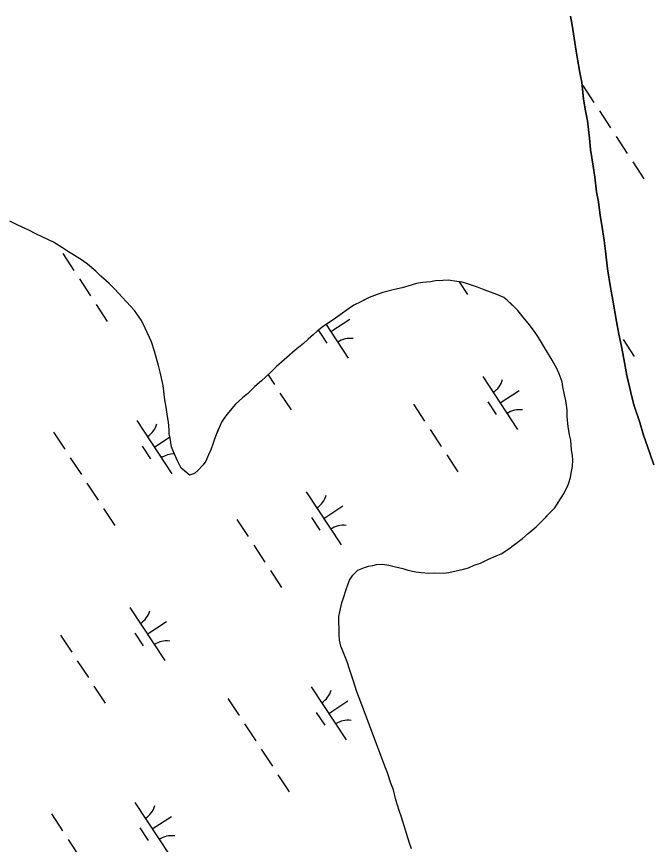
# Model space of a CAD drawing. Extents: x 3945642 to 3966284, y 206476 to 228921.
# Drawn here: x 3953528 to 3954029, y 222689 to 223342 of the extents above; entities that cross this region are included whole.
import ezdxf

# ---------------------------------------------------------------- set-up
doc = ezdxf.new("R2010")
doc.units = 0
doc.layers.add('V-TOPO-SHOR', color=7, linetype='Continuous')
doc.layers.add('V-WETL-SWMP', color=7, linetype='Continuous')

msp = doc.modelspace()

# ---------------------------------------------------------------- linework, layer by layer
at = {"layer": 'V-TOPO-SHOR'}
for points in [[(3953964.9, 223341.89), (3953966.26, 223334.66), (3953967.63, 223324.46), (3953969.34, 223314.27), (3953970.36, 223308.02), (3953972.07, 223297.5), (3953973.76, 223289.61), (3953975.15, 223276.78), (3953976.52, 223268.56), (3953978.22, 223259.36), (3953979.95, 223245.54), (3953980.66, 223236.66), (3953982.71, 223223.51), (3953984.08, 223214.96), (3953985.46, 223203.45), (3953986.82, 223195.55), (3953988.2, 223184.7), (3953989.56, 223177.14), (3953991.28, 223164.97), (3953992.32, 223156.42), (3953994.04, 223142.6), (3953996.44, 223127.81), (3953998.14, 223117.94), (3954001.2, 223101.17), (3954002.91, 223090.98), (3954004.94, 223081.45), (3954006.97, 223071.59), (3954009.35, 223058.43), (3954012.39, 223044.96), (3954014.75, 223035.43), (3954019.44, 223021.3), (3954022.46, 223011.45), (3954027.48, 222997.32), (3954030.5, 222988.12)], [(3953741.12, 223072.57), (3953736.86, 223068.92), (3953732.93, 223065.61), (3953729.33, 223061.96), (3953724.42, 223057.33), (3953721.15, 223054.35), (3953715.9, 223049.71), (3953710.01, 223044.08), (3953706.08, 223040.76), (3953700.52, 223035.79), (3953697.58, 223032.49), (3953693.98, 223027.86), (3953692.02, 223025.54), (3953689.41, 223021.58), (3953688.11, 223018.61), (3953686.49, 223014.97), (3953684.22, 223009.04), (3953682.92, 223005.08), (3953680.98, 222999.8), (3953679.36, 222995.84), (3953677.08, 222990.89), (3953675.13, 222987.92), (3953670.87, 222983.61), (3953668.25, 222981.3), (3953664.31, 222979.96), (3953660.34, 222983.22), (3953657.7, 222985.51), (3953654.7, 222991.09), (3953651.7, 222998.31), (3953650.03, 223002.25), (3953649, 223009.16), (3953648.32, 223012.45), (3953648.3, 223015.74), (3953647.61, 223021.66), (3953646.92, 223026.26), (3953645.89, 223033.5), (3953644.87, 223039.42), (3953643.49, 223050.6), (3953641.12, 223061.12), (3953640.11, 223065.39), (3953636.75, 223077.55), (3953634.4, 223085.11), (3953629.4, 223095.94), (3953626.4, 223101.84), (3953620.76, 223109.71), (3953614.47, 223116.59), (3953611.16, 223120.19), (3953605.52, 223126.41), (3953600.89, 223130.99), (3953594.27, 223136.87), (3953590.3, 223140.8), (3953583.68, 223146.36), (3953579.72, 223149.29), (3953571.46, 223154.51), (3953568.81, 223156.14), (3953564.19, 223159.08), (3953556.92, 223163.65), (3953548.67, 223167.54), (3953543.06, 223170.15), (3953537.45, 223173.07), (3953528.87, 223176.97), (3953522.59, 223180.23)], [(3953793.14, 222901.06), (3953797.06, 222905.03), (3953802.32, 222907.04), (3953805.6, 222908.05), (3953808.89, 222908.72), (3953811.85, 222909.4), (3953816.46, 222909.76), (3953821.4, 222908.8), (3953825.68, 222907.83), (3953832.6, 222906.23), (3953836.56, 222904.94), (3953842.82, 222903.66), (3953847.1, 222903.02), (3953853.03, 222902.73), (3953857.31, 222902.75), (3953864.55, 222902.47), (3953868.83, 222903.15), (3953874.75, 222904.5), (3953880.33, 222905.85), (3953884.27, 222906.86), (3953888.87, 222908.86), (3953893.8, 222910.54), (3953900.03, 222913.54), (3953906.27, 222916.21), (3953910.21, 222917.88), (3953916.11, 222921.86), (3953920.7, 222925.18), (3953926.93, 222929.82), (3953931.51, 222933.8), (3953937.73, 222939.1), (3953940.68, 222942.08), (3953945.26, 222946.72), (3953947.55, 222949.04), (3953950.17, 222951.68), (3953952.46, 222954), (3953957.02, 222961.27), (3953959.31, 222964.9), (3953962.56, 222970.85), (3953963.53, 222973.81), (3953964.82, 222978.1), (3953965.46, 222981.4), (3953966.42, 222986.67), (3953966.72, 222991.93), (3953966.37, 222995.22), (3953965.68, 223000.16), (3953965.33, 223003.45), (3953964.98, 223007.4), (3953963.97, 223011.67), (3953962.94, 223018.24), (3953962.24, 223025.81), (3953962.21, 223031.4), (3953961.18, 223038.64), (3953960.17, 223043.24), (3953958.81, 223049.49), (3953958.13, 223053.43), (3953955.79, 223059.67), (3953954.12, 223063.94), (3953950.46, 223070.5), (3953945.81, 223078.05), (3953942.81, 223083.3), (3953939.49, 223088.54), (3953936.5, 223093.13), (3953931.53, 223099.69), (3953928.54, 223103.29), (3953923.24, 223109.84), (3953918.6, 223114.42), (3953914.96, 223118.02), (3953912.32, 223119.98), (3953906.71, 223122.25), (3953901.76, 223124.2), (3953896.81, 223126.14), (3953891.53, 223128.08), (3953883.62, 223130.67), (3953879.33, 223131.96), (3953875.05, 223132.6), (3953868.46, 223133.55), (3953864.18, 223133.52), (3953858.26, 223133.16), (3953854.32, 223132.47), (3953848.07, 223131.78), (3953843.46, 223131.1), (3953839.19, 223129.75), (3953831.96, 223127.74), (3953826.05, 223126.39), (3953816.84, 223124.03), (3953812.25, 223122.36), (3953806.01, 223120.01), (3953802.73, 223118.35), (3953799.44, 223116.68), (3953793.86, 223114.02), (3953789.6, 223111.03), (3953783.05, 223106.39), (3953779.44, 223103.73), (3953773.54, 223099.75), (3953769.93, 223097.42), (3953765.02, 223093.44), (3953762.07, 223090.79), (3953757.81, 223087.15), (3953754.21, 223083.83), (3953747.66, 223078.53), (3953741.12, 223072.57)], [(3953839.5, 222685.09), (3953837.82, 222689.69), (3953831.45, 222710.06), (3953829.77, 222715.32), (3953827.09, 222723.86), (3953825.07, 222731.74), (3953823.07, 222737), (3953820.38, 222745.21), (3953818.38, 222750.46), (3953803, 222791.19), (3953800.32, 222798.74), (3953795.98, 222809.91), (3953793.63, 222817.46), (3953790.61, 222826.99), (3953788.6, 222832.57), (3953785.59, 222840.46), (3953783.59, 222845.05), (3953782.58, 222849.65), (3953782.23, 222853.93), (3953782.14, 222868.41), (3953782.77, 222872.04), (3953784.38, 222879.29), (3953786, 222883.9), (3953787.94, 222889.84), (3953789.23, 222893.47), (3953790.53, 222897.1), (3953793.14, 222901.06)]]:
    msp.add_lwpolyline(points, dxfattribs=at)
at = {"layer": 'V-WETL-SWMP'}
for p, q in [((3953974.46, 223287.21), (3953983.23, 223273.82)), ((3953987.62, 223267.13), (3953996.38, 223253.75)), ((3954000.77, 223247.06), (3954009.54, 223233.67)), ((3954013.92, 223226.98), (3954022.69, 223213.6)), ((3953528.87, 223176.97), (3953522.59, 223180.23)), ((3953537.45, 223173.07), (3953528.87, 223176.97)), ((3953543.06, 223170.15), (3953537.45, 223173.07)), ((3953548.67, 223167.55), (3953543.06, 223170.15)), ((3953556.92, 223163.64), (3953548.67, 223167.55)), ((3953564.19, 223159.08), (3953556.92, 223163.64)), ((3953568.81, 223156.14), (3953564.19, 223159.08)), ((3953564.21, 223154.73), (3953572.98, 223141.35)), ((3953571.46, 223154.51), (3953568.81, 223156.14)), ((3953579.72, 223149.3), (3953571.46, 223154.51)), ((3953583.68, 223146.36), (3953579.72, 223149.3)), ((3953590.3, 223140.8), (3953583.68, 223146.36)), ((3953594.27, 223136.87), (3953590.3, 223140.8)), ((3953577.37, 223134.66), (3953586.13, 223121.27)), ((3953600.89, 223130.99), (3953594.27, 223136.87)), ((3953848.07, 223131.78), (3953843.46, 223131.1)), ((3953854.32, 223132.48), (3953848.07, 223131.78)), ((3953858.26, 223133.16), (3953854.32, 223132.48)), ((3953864.18, 223133.52), (3953858.26, 223133.16)), ((3953868.46, 223133.55), (3953864.18, 223133.52)), ((3953875.05, 223132.6), (3953868.46, 223133.55)), ((3953879.33, 223131.96), (3953875.05, 223132.6)), ((3953877.1, 223132.29), (3953883.55, 223122.45)), ((3953883.62, 223130.67), (3953879.33, 223131.96)), ((3953605.52, 223126.41), (3953600.89, 223130.99)), ((3953611.16, 223120.19), (3953605.52, 223126.41)), ((3953826.05, 223126.39), (3953816.84, 223124.03)), ((3953831.96, 223127.74), (3953826.05, 223126.39)), ((3953839.19, 223129.75), (3953831.96, 223127.74)), ((3953843.46, 223131.1), (3953839.19, 223129.75)), ((3953891.53, 223128.09), (3953883.62, 223130.67)), ((3953896.81, 223126.14), (3953891.53, 223128.09)), ((3953906.71, 223122.25), (3953896.81, 223126.14)), ((3953614.47, 223116.59), (3953611.16, 223120.19)), ((3953806.01, 223120.01), (3953799.44, 223116.68)), ((3953812.25, 223122.35), (3953806.01, 223120.01)), ((3953816.84, 223124.03), (3953812.25, 223122.35)), ((3953912.32, 223119.98), (3953906.71, 223122.25)), ((3953914.96, 223118.02), (3953912.32, 223119.98)), ((3953590.52, 223114.58), (3953599.29, 223101.2)), ((3953620.76, 223109.71), (3953614.47, 223116.59)), ((3953793.86, 223114.02), (3953789.6, 223111.03)), ((3953799.44, 223116.68), (3953793.86, 223114.02)), ((3953923.24, 223109.84), (3953914.96, 223118.02)), ((3953626.4, 223101.84), (3953620.76, 223109.71)), ((3953783.05, 223106.38), (3953779.44, 223103.73)), ((3953789.6, 223111.03), (3953783.05, 223106.38)), ((3953928.54, 223103.29), (3953923.24, 223109.84)), ((3953629.4, 223095.94), (3953626.4, 223101.84)), ((3953773.54, 223099.75), (3953769.93, 223097.42)), ((3953779.44, 223103.73), (3953773.54, 223099.75)), ((3953775.68, 223093.12), (3953790.74, 223102.98)), ((3953931.53, 223099.69), (3953928.54, 223103.29)), ((3953936.5, 223093.13), (3953931.53, 223099.69)), ((3953634.4, 223085.11), (3953629.4, 223095.94)), ((3953765.02, 223093.44), (3953762.07, 223090.79)), ((3953769.93, 223097.42), (3953765.02, 223093.44)), ((3953765.94, 223093.91), (3953772.51, 223083.87)), ((3953771.99, 223098.75), (3953789.38, 223072.21)), ((3953939.49, 223088.54), (3953936.5, 223093.13)), ((3953757.81, 223087.15), (3953754.21, 223083.83)), ((3953762.07, 223090.79), (3953757.81, 223087.15)), ((3953942.81, 223083.3), (3953939.49, 223088.54)), ((3954006.32, 223086.97), (3954015.08, 223073.58)), ((3953636.75, 223077.55), (3953634.4, 223085.11)), ((3953754.21, 223083.83), (3953747.66, 223078.53)), ((3953945.81, 223078.05), (3953942.81, 223083.3)), ((3953640.11, 223065.39), (3953636.75, 223077.55)), ((3953747.66, 223078.53), (3953741.12, 223072.57)), ((3953950.46, 223070.5), (3953945.81, 223078.05)), ((3953736.86, 223068.92), (3953732.93, 223065.61)), ((3953741.12, 223072.57), (3953736.86, 223068.92)), ((3953954.12, 223063.94), (3953950.46, 223070.5)), ((3953641.12, 223061.12), (3953640.11, 223065.39)), ((3953643.49, 223050.6), (3953641.12, 223061.12)), ((3953729.33, 223061.96), (3953724.42, 223057.33)), ((3953732.93, 223065.61), (3953729.33, 223061.96)), ((3953955.79, 223059.67), (3953954.12, 223063.94)), ((3953721.14, 223054.35), (3953715.91, 223049.71)), ((3953724.42, 223057.33), (3953721.14, 223054.35)), ((3953726.23, 223059.04), (3953731.26, 223051.37)), ((3953895.57, 223057.8), (3953922.97, 223015.98)), ((3953958.13, 223053.43), (3953955.79, 223059.67)), ((3953958.81, 223049.49), (3953958.13, 223053.43)), ((3953644.87, 223039.42), (3953643.49, 223050.6)), ((3953715.91, 223049.71), (3953710.01, 223044.08)), ((3953960.16, 223043.24), (3953958.81, 223049.49)), ((3953706.08, 223040.76), (3953700.52, 223035.79)), ((3953710.01, 223044.08), (3953706.08, 223040.76)), ((3953735.64, 223044.68), (3953744.41, 223031.3)), ((3953909.27, 223036.89), (3953924.32, 223046.76)), ((3953961.18, 223038.64), (3953960.16, 223043.24)), ((3953645.89, 223033.5), (3953644.87, 223039.42)), ((3953700.52, 223035.79), (3953697.58, 223032.49)), ((3953840.87, 223035.97), (3953849.64, 223022.58)), ((3953899.52, 223037.68), (3953906.1, 223027.64)), ((3953962.21, 223031.4), (3953961.18, 223038.64)), ((3953646.92, 223026.26), (3953645.89, 223033.5)), ((3953693.98, 223027.86), (3953692.02, 223025.54)), ((3953697.58, 223032.49), (3953693.98, 223027.86)), ((3953962.24, 223025.81), (3953962.21, 223031.4)), ((3953622.84, 223022.88), (3953650.24, 222981.05)), ((3953647.61, 223021.66), (3953646.92, 223026.26)), ((3953648.3, 223015.74), (3953647.61, 223021.66)), ((3953689.41, 223021.58), (3953688.11, 223018.61)), ((3953692.02, 223025.54), (3953689.41, 223021.58)), ((3953962.94, 223018.24), (3953962.24, 223025.81)), ((3953648.32, 223012.45), (3953648.3, 223015.74)), ((3953686.49, 223014.98), (3953684.22, 223009.04)), ((3953688.11, 223018.61), (3953686.49, 223014.98)), ((3953854.03, 223015.89), (3953862.79, 223002.51)), ((3953963.97, 223011.67), (3953962.94, 223018.24)), ((3953557.05, 223013.75), (3953565.82, 223000.37)), ((3953636.54, 223001.97), (3953648.82, 223010.01)), ((3953649, 223009.16), (3953648.32, 223012.45)), ((3953650.03, 223002.25), (3953649, 223009.16)), ((3953684.22, 223009.04), (3953682.92, 223005.08)), ((3953964.98, 223007.39), (3953963.97, 223011.67)), ((3953626.8, 223002.76), (3953633.38, 222992.72)), ((3953651.7, 222998.31), (3953650.03, 223002.25)), ((3953682.92, 223005.08), (3953680.98, 222999.8)), ((3953965.33, 223003.45), (3953964.98, 223007.39)), ((3953965.68, 223000.16), (3953965.33, 223003.45)), ((3953654.7, 222991.09), (3953651.7, 222998.31)), ((3953679.36, 222995.84), (3953677.08, 222990.89)), ((3953680.98, 222999.8), (3953679.36, 222995.84)), ((3953867.18, 222995.81), (3953875.94, 222982.43)), ((3953966.37, 222995.22), (3953965.68, 223000.16)), ((3953966.72, 222991.93), (3953966.37, 222995.22)), ((3953570.2, 222993.68), (3953578.97, 222980.29)), ((3953657.7, 222985.51), (3953654.7, 222991.09)), ((3953677.08, 222990.89), (3953675.13, 222987.92)), ((3953966.42, 222986.67), (3953966.72, 222991.93)), ((3953660.34, 222983.23), (3953657.7, 222985.51)), ((3953664.31, 222979.96), (3953660.34, 222983.23)), ((3953670.87, 222983.62), (3953668.25, 222981.3)), ((3953675.13, 222987.92), (3953670.87, 222983.62)), ((3953965.46, 222981.4), (3953966.42, 222986.67)), ((3953668.25, 222981.3), (3953664.31, 222979.96)), ((3953963.53, 222973.81), (3953964.83, 222978.1)), ((3953964.83, 222978.1), (3953965.46, 222981.4)), ((3953583.35, 222973.6), (3953592.12, 222960.22)), ((3953959.31, 222964.9), (3953962.56, 222970.85)), ((3953962.56, 222970.85), (3953963.53, 222973.81)), ((3953756.43, 222966.65), (3953783.83, 222924.83)), ((3953952.46, 222954), (3953959.31, 222964.9)), ((3953770.13, 222945.74), (3953785.18, 222955.6)), ((3953596.5, 222953.53), (3953605.27, 222940.14)), ((3953937.73, 222939.1), (3953952.46, 222954)), ((3953701.73, 222944.81), (3953710.5, 222931.43)), ((3953760.38, 222946.53), (3953766.96, 222936.49)), ((3953931.51, 222933.8), (3953937.73, 222939.1)), ((3953920.7, 222925.18), (3953926.93, 222929.82)), ((3953926.93, 222929.82), (3953931.51, 222933.8)), ((3953714.89, 222924.74), (3953723.65, 222911.36)), ((3953916.11, 222921.86), (3953920.7, 222925.18)), ((3953906.27, 222916.21), (3953910.21, 222917.88)), ((3953910.21, 222917.88), (3953916.11, 222921.86)), ((3953811.85, 222909.4), (3953816.46, 222909.76)), ((3953816.46, 222909.76), (3953821.4, 222908.8)), ((3953888.87, 222908.86), (3953893.8, 222910.54)), ((3953893.8, 222910.54), (3953900.03, 222913.54)), ((3953900.03, 222913.54), (3953906.27, 222916.21)), ((3953728.04, 222904.66), (3953736.81, 222891.28)), ((3953793.14, 222901.06), (3953797.06, 222905.03)), ((3953797.06, 222905.03), (3953802.32, 222907.04)), ((3953802.32, 222907.04), (3953805.6, 222908.05)), ((3953805.6, 222908.05), (3953808.89, 222908.72)), ((3953808.89, 222908.72), (3953811.85, 222909.4)), ((3953821.4, 222908.8), (3953825.68, 222907.83)), ((3953825.68, 222907.83), (3953832.6, 222906.23)), ((3953832.6, 222906.23), (3953836.56, 222904.94)), ((3953836.56, 222904.94), (3953842.82, 222903.66)), ((3953842.82, 222903.66), (3953847.1, 222903.02)), ((3953868.83, 222903.15), (3953874.74, 222904.5)), ((3953874.74, 222904.5), (3953880.33, 222905.85)), ((3953880.33, 222905.85), (3953884.27, 222906.86)), ((3953884.27, 222906.86), (3953888.87, 222908.86)), ((3953787.94, 222889.84), (3953790.53, 222897.1)), ((3953790.53, 222897.1), (3953793.14, 222901.06)), ((3953847.1, 222903.02), (3953853.03, 222902.73)), ((3953853.03, 222902.73), (3953857.31, 222902.76)), ((3953857.31, 222902.76), (3953864.55, 222902.47)), ((3953864.55, 222902.47), (3953868.83, 222903.15)), ((3953784.38, 222879.29), (3953786, 222883.9)), ((3953786, 222883.9), (3953787.94, 222889.84)), ((3953782.78, 222872.04), (3953784.38, 222879.29)), ((3953617.29, 222875.5), (3953644.69, 222833.68)), ((3953782.14, 222868.41), (3953782.78, 222872.04)), ((3953630.99, 222854.59), (3953646.04, 222864.45)), ((3953782.22, 222853.93), (3953782.14, 222868.41)), ((3953562.6, 222853.66), (3953571.36, 222840.28)), ((3953621.25, 222855.38), (3953627.82, 222845.34)), ((3953782.58, 222849.65), (3953782.22, 222853.93)), ((3953783.59, 222845.05), (3953782.58, 222849.65)), ((3953785.59, 222840.46), (3953783.59, 222845.05)), ((3953788.6, 222832.57), (3953785.59, 222840.46)), ((3953575.75, 222833.59), (3953584.52, 222820.2)), ((3953790.61, 222826.99), (3953788.6, 222832.57)), ((3953793.63, 222817.46), (3953790.61, 222826.99)), ((3953588.9, 222813.51), (3953597.67, 222800.13)), ((3953760.36, 222812.96), (3953787.76, 222771.14)), ((3953795.98, 222809.91), (3953793.63, 222817.46)), ((3953800.32, 222798.74), (3953795.98, 222809.91)), ((3953694.57, 222803.84), (3953703.34, 222790.45)), ((3953774.06, 222792.05), (3953789.12, 222801.91)), ((3953803, 222791.19), (3953800.32, 222798.74)), ((3953764.32, 222792.84), (3953770.9, 222782.8)), ((3953818.38, 222750.46), (3953803, 222791.19)), ((3953707.72, 222783.76), (3953716.49, 222770.38)), ((3953720.87, 222763.68), (3953729.64, 222750.3)), ((3953820.38, 222745.21), (3953818.38, 222750.46)), ((3953734.02, 222743.61), (3953742.79, 222730.22)), ((3953823.06, 222737), (3953820.38, 222745.21)), ((3953825.07, 222731.74), (3953823.06, 222737)), ((3953827.09, 222723.86), (3953825.07, 222731.74)), ((3953621.22, 222721.81), (3953648.62, 222679.98)), ((3953829.77, 222715.31), (3953827.09, 222723.86)), ((3953831.45, 222710.06), (3953829.77, 222715.31)), ((3953555.43, 222712.68), (3953564.2, 222699.3)), ((3953634.92, 222700.9), (3953649.98, 222710.76)), ((3953837.82, 222689.69), (3953831.45, 222710.06)), ((3953625.18, 222701.69), (3953631.76, 222691.65)), ((3953568.58, 222692.61), (3953577.35, 222679.22)), ((3953839.5, 222685.09), (3953837.82, 222689.69))]:
    msp.add_line(p, q, dxfattribs=at)
msp.add_lwpolyline([(3954030.5, 222988.12), (3954027.48, 222997.32), (3954022.46, 223011.45), (3954019.44, 223021.3), (3954014.75, 223035.43), (3954012.39, 223044.96), (3954009.35, 223058.43), (3954006.97, 223071.59), (3954004.94, 223081.45), (3954002.91, 223090.98), (3954001.2, 223101.18), (3953998.14, 223117.94), (3953996.44, 223127.81), (3953994.04, 223142.6), (3953992.32, 223156.42), (3953991.28, 223164.97), (3953989.56, 223177.14), (3953988.2, 223184.7), (3953986.82, 223195.55), (3953985.46, 223203.45), (3953984.08, 223214.96), (3953982.71, 223223.51), (3953980.66, 223236.66), (3953979.95, 223245.54), (3953978.22, 223259.36), (3953976.52, 223268.56), (3953975.16, 223276.78), (3953973.76, 223289.61), (3953972.07, 223297.5), (3953970.36, 223308.02), (3953969.34, 223314.27), (3953967.63, 223324.46), (3953966.26, 223334.66), (3953964.9, 223341.89)], dxfattribs=at)
for centre, start, end in [((3953791.01, 223070.14), 82.45745, 124.00111), ((3953894.33, 223060.13), 302.45745, 344.00111), ((3953924.6, 223013.92), 82.45745, 124.00111), ((3953621.6, 223025.2), 302.45745, 344.00111), ((3953651.88, 222978.99), 88.27578, 124.00111), ((3953755.19, 222968.98), 302.45745, 344.00111), ((3953785.46, 222922.77), 82.45745, 124.00111), ((3953616.05, 222877.82), 302.45745, 344.00111), ((3953646.32, 222831.61), 82.45745, 124.00111), ((3953759.12, 222815.28), 302.45745, 344.00111), ((3953789.4, 222769.07), 82.45745, 124.00111), ((3953619.99, 222724.13), 302.45745, 344.00111), ((3953650.26, 222677.92), 82.45745, 124.00111)]:
    msp.add_arc(centre, 17.62, start, end, dxfattribs=at)

doc.saveas('drawing.dxf')
